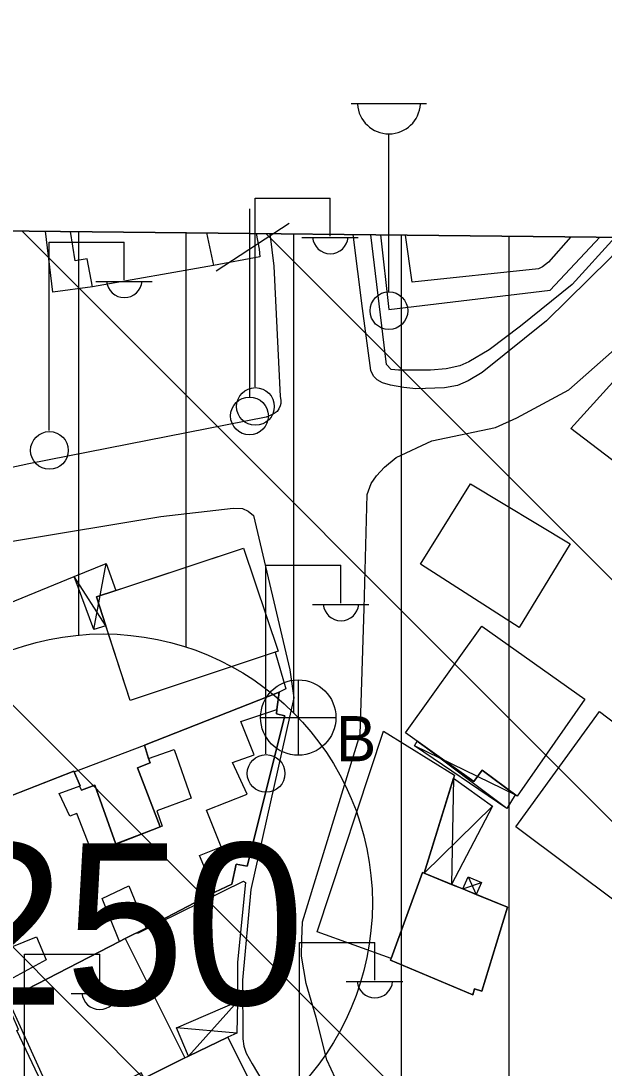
# Model space of a CAD drawing. Extents: x 417995 to 421451, y 4454518 to 4458015.
# Drawn here: x 421013.4 to 421067.6, y 4457700.7 to 4457798 of the extents above; entities that cross this region are included whole.
import ezdxf

# ---------------------------------------------------------------- set-up
doc = ezdxf.new("R2010")
doc.units = 0
for name, color, linetype in [('B_Kapi', 7, 'Continuous'), ('B_Mesken', 7, 'Continuous'), ('B_Sundurma', 7, 'Continuous'), ('B_Teras', 7, 'Continuous'), ('O_Park_Bahce', 7, 'Continuous'), ('PAFTALAMA', 7, 'Continuous'), ('PL_KON_MEV_250', 7, 'Continuous'), ('S_Cad_Sok_Lambasi', 7, 'Continuous'), ('S_Elektrik_Diregi', 7, 'Continuous'), ('S_Rogar_Kapagi_Buski', 7, 'Continuous'), ('S_Telefon_Diregi', 7, 'Continuous'), ('Sinir_Duvar_tek_tarafa_ait', 7, 'Continuous'), ('SM_DAIRE', 7, 'Continuous'), ('SM_TAKS', 7, 'Continuous'), ('SN_TR_SIVILASMA', 7, 'Continuous'), ('TR_ORTAYOGUNKONUT', 7, 'Continuous'), ('Y_Lejant', 7, 'Continuous'), ('Yol_Sose', 7, 'Continuous')]:
    doc.layers.add(name, color=color, linetype=linetype)

msp = doc.modelspace()

# ---------------------------------------------------------------- linework, layer by layer
at = {"layer": 'B_Kapi'}
msp.add_lwpolyline([(421035.315, 4457778.272), (421035.595, 4457776.807)], dxfattribs=at)
at = {"layer": 'B_Mesken'}
for points in [[(421030.691, 4457778.32), (421031.337, 4457775.311), (421020.108, 4457773.316), (421019.615, 4457775.904), (421018.495, 4457775.746), (421018.038, 4457778.454)], [(421030.691, 4457778.32), (421031.337, 4457775.311), (421020.108, 4457773.316), (421019.615, 4457775.904), (421018.495, 4457775.746), (421018.038, 4457778.454)], [(421013.051, 4457707.572), (421022.617, 4457712.515), (421023.143, 4457712.786), (421025.082, 4457713.745), (421031.46, 4457717.082), (421033.05, 4457717.82), (421033.439, 4457719.68), (421034.478, 4457719.504), (421037.971, 4457733.479), (421037.195, 4457733.635), (421037.24, 4457734.058), (421037.433, 4457735.676), (421024.918, 4457730.738), (421025.316, 4457729.509), (421025.468, 4457729.087), (421024.289, 4457728.646), (421026.399, 4457723.145), (421022.251, 4457721.558), (421020.318, 4457727.038), (421019.08, 4457726.559), (421018.881, 4457726.942), (421018.944, 4457726.965), (421018.368, 4457728.337), (421005.479, 4457723.284)], [(421011.199, 4457725.526), (421018.368, 4457728.337), (421018.944, 4457726.965), (421018.881, 4457726.942), (421019.08, 4457726.559), (421020.318, 4457727.038), (421022.251, 4457721.558), (421026.399, 4457723.145), (421024.289, 4457728.646), (421025.468, 4457729.087), (421025.316, 4457729.509), (421024.918, 4457730.738), (421037.433, 4457735.676), (421037.24, 4457734.058), (421037.195, 4457733.635), (421037.971, 4457733.479), (421034.478, 4457719.504), (421033.439, 4457719.68), (421033.05, 4457717.82), (421031.46, 4457717.082), (421025.082, 4457713.745), (421023.143, 4457712.787), (421022.617, 4457712.515), (421013.051, 4457707.572)]]:
    msp.add_lwpolyline(points, dxfattribs=at)
for points in [[(421050.59, 4457747.554), (421055.223, 4457755.027), (421064.487, 4457749.45), (421059.754, 4457741.682)], [(421050.59, 4457747.554), (421055.223, 4457755.027), (421064.487, 4457749.45), (421059.754, 4457741.682)], [(421023.593, 4457734.904), (421020.475, 4457744.53), (421034.144, 4457749.041), (421037.363, 4457739.464)], [(421023.593, 4457734.904), (421021.347, 4457741.839), (421020.475, 4457744.53), (421022.261, 4457745.119), (421034.144, 4457749.041), (421037.363, 4457739.464)], [(421065.855, 4457735.003), (421059.562, 4457725.988), (421056.297, 4457728.404), (421055.544, 4457727.366), (421049.177, 4457731.879), (421056.284, 4457741.783)], [(421065.856, 4457735.003), (421059.562, 4457725.988), (421059.384, 4457726.119), (421056.297, 4457728.404), (421055.544, 4457727.366), (421050.281, 4457731.096), (421049.177, 4457731.879), (421056.285, 4457741.783)], [(421069.169, 4457715.881), (421059.431, 4457723.157), (421067.207, 4457733.877), (421076.908, 4457726.509)], [(421069.169, 4457715.881), (421059.431, 4457723.157), (421067.207, 4457733.877), (421076.908, 4457726.509)], [(421047.867, 4457710.934), (421040.99, 4457713.409), (421047.152, 4457732.03), (421053.744, 4457727.949), (421050.912, 4457718.851), (421050.772, 4457718.908)], [(421053.663, 4457727.687), (421050.912, 4457718.851), (421050.772, 4457718.908), (421047.867, 4457710.934), (421040.99, 4457713.409), (421047.152, 4457732.03), (421053.744, 4457727.948)], [(421058.657, 4457715.694), (421050.772, 4457718.908), (421047.807, 4457710.769), (421055.435, 4457707.537), (421055.608, 4457708.091), (421056.285, 4457707.891)], [(421050.912, 4457718.851), (421053.472, 4457717.808), (421054.516, 4457717.382), (421055.769, 4457716.871), (421058.657, 4457715.694), (421056.286, 4457707.891), (421055.608, 4457708.091), (421055.435, 4457707.537), (421047.807, 4457710.769), (421047.867, 4457710.934), (421050.772, 4457718.908)], [(421028.672, 4457701.693), (421024.897, 4457699.792), (421024.616, 4457700.304), (421016.768, 4457696.413), (421013.056, 4457704.239), (421013.232, 4457704.32), (421012.034, 4457707.046), (421013.051, 4457707.572), (421022.617, 4457712.515), (421023.143, 4457712.787)], [(421023.143, 4457712.786), (421028.672, 4457701.693), (421024.897, 4457699.792), (421024.616, 4457700.303), (421016.768, 4457696.413), (421013.056, 4457704.238), (421013.232, 4457704.32), (421012.034, 4457707.046)], [(421028.672, 4457701.693), (421032.665, 4457703.617), (421038.567, 4457691.777), (421030.951, 4457687.945), (421024.897, 4457699.792)], [(421030.951, 4457687.945), (421024.897, 4457699.792), (421028.672, 4457701.693), (421029.012, 4457701.857), (421032.665, 4457703.617), (421038.567, 4457691.777)]]:
    msp.add_lwpolyline(points, close=True, dxfattribs=at)
at = {"layer": 'B_Sundurma'}
for p, q in [((421020.236, 4457741.493), (421021.376, 4457747.627)), ((421021.347, 4457741.838), (421018.393, 4457746.42)), ((421059.384, 4457726.119), (421050.015, 4457730.674)), ((421058.591, 4457724.867), (421050.281, 4457731.096)), ((421053.663, 4457727.687), (421053.472, 4457717.808)), ((421057.278, 4457725.076), (421050.912, 4457718.851)), ((421054.516, 4457717.382), (421056.263, 4457717.989)), ((421055.014, 4457718.519), (421055.769, 4457716.871)), ((421033.573, 4457706.916), (421029.012, 4457701.857)), ((421033.511, 4457703.98), (421027.889, 4457704.496))]:
    msp.add_line(p, q, dxfattribs=at)
for points in [[(421021.347, 4457741.838), (421020.236, 4457741.493), (421018.393, 4457746.42), (421021.376, 4457747.627), (421022.261, 4457745.119), (421020.475, 4457744.53)], [(421022.261, 4457745.119), (421020.475, 4457744.53), (421021.347, 4457741.839), (421020.236, 4457741.493), (421018.393, 4457746.42), (421021.376, 4457747.627)], [(421059.384, 4457726.119), (421058.591, 4457724.867), (421050.015, 4457730.674), (421050.281, 4457731.096), (421055.544, 4457727.366), (421056.297, 4457728.404)], [(421059.384, 4457726.119), (421058.591, 4457724.867), (421050.016, 4457730.674), (421050.281, 4457731.096), (421055.544, 4457727.366), (421056.297, 4457728.404)], [(421053.663, 4457727.687), (421057.278, 4457725.076), (421053.472, 4457717.808), (421050.912, 4457718.851)], [(421053.472, 4457717.808), (421050.912, 4457718.851), (421053.663, 4457727.687), (421057.278, 4457725.076)], [(421054.516, 4457717.382), (421055.014, 4457718.519), (421056.263, 4457717.989), (421055.769, 4457716.871)], [(421054.516, 4457717.382), (421055.014, 4457718.519), (421056.264, 4457717.989), (421055.769, 4457716.871)], [(421033.573, 4457706.916), (421033.511, 4457703.98), (421032.665, 4457703.617), (421029.012, 4457701.857), (421027.889, 4457704.496)], [(421033.573, 4457706.916), (421033.511, 4457703.98), (421032.665, 4457703.617), (421029.012, 4457701.857), (421027.889, 4457704.496)]]:
    msp.add_lwpolyline(points, close=True, dxfattribs=at)
at = {"layer": 'B_Teras'}
for points in [[(421013.051, 4457707.572), (421022.617, 4457712.515), (421020.999, 4457716.487), (421023.479, 4457717.669), (421025.082, 4457713.745), (421031.46, 4457717.082), (421030.053, 4457720.499), (421032.06, 4457721.293), (421030.69, 4457724.694), (421034.475, 4457726.184), (421033.124, 4457729.114), (421035.11, 4457729.849), (421033.893, 4457732.935), (421037.24, 4457734.058), (421037.433, 4457735.676), (421024.918, 4457730.738), (421025.316, 4457729.509), (421027.702, 4457730.332), (421029.282, 4457725.825), (421026.074, 4457724.627), (421026.575, 4457723.212), (421020.074, 4457720.726), (421018.628, 4457724.394), (421017.982, 4457724.143), (421016.99, 4457726.262), (421018.944, 4457726.965), (421018.368, 4457728.337), (421005.479, 4457723.284)], [(421011.265, 4457711.47), (421014.878, 4457712.943), (421015.791, 4457710.792), (421012.389, 4457708.945)]]:
    msp.add_lwpolyline(points, dxfattribs=at)
at = {"layer": 'O_Park_Bahce'}
for points in [[(421046.863, 4457778.149), (421047.631, 4457771.208), (421062.641, 4457773.005), (421067.248, 4457777.934)], [(421064.545, 4457777.962), (421062.472, 4457775.613), (421061.921, 4457775.158), (421061.551, 4457774.984), (421049.793, 4457773.755), (421049.183, 4457778.125)]]:
    msp.add_lwpolyline(points, dxfattribs=at)
at = {"layer": 'PAFTALAMA'}
msp.add_line((421295.361, 4457775.524), (419168.177, 4457798.015), dxfattribs=at)
at = {"layer": 'PL_KON_MEV_250'}
msp.add_line((421149.831, 4457777.063), (420957.85, 4457779.093), dxfattribs=at)
at = {"layer": 'S_Cad_Sok_Lambasi'}
for p, q in [((421044.149, 4457790.35), (421051.149, 4457790.35)), ((421047.649, 4457772.85), (421047.649, 4457787.525))]:
    msp.add_line(p, q, dxfattribs=at)
msp.add_circle((421047.649, 4457771.1), 1.75, dxfattribs=at)
msp.add_arc((421047.649, 4457790.454), 2.929, 183.298, 356.90719, dxfattribs=at)
at = {"layer": 'S_Elektrik_Diregi'}
for p, q in [((421035.2, 4457764.036), (421035.2, 4457781.537)), ((421035.2, 4457781.537), (421042.2, 4457781.537)), ((421042.2, 4457778.037), (421042.2, 4457781.537)), ((421016.056, 4457759.958), (421016.056, 4457777.458)), ((421016.056, 4457777.458), (421023.056, 4457777.458)), ((421023.056, 4457773.958), (421023.056, 4457777.458)), ((421039.54, 4457777.897), (421044.79, 4457777.897)), ((421020.396, 4457773.818), (421025.646, 4457773.818)), ((421036.192, 4457729.945), (421036.192, 4457747.445)), ((421036.192, 4457747.445), (421043.192, 4457747.445)), ((421043.192, 4457743.945), (421043.192, 4457747.445)), ((421040.532, 4457743.805), (421045.782, 4457743.805)), ((421039.337, 4457694.919), (421039.337, 4457712.419)), ((421039.337, 4457712.419), (421046.337, 4457712.419)), ((421046.337, 4457708.919), (421046.337, 4457712.419)), ((421013.768, 4457693.825), (421013.768, 4457711.325)), ((421013.768, 4457711.325), (421020.768, 4457711.325)), ((421020.768, 4457707.825), (421020.768, 4457711.325)), ((421043.677, 4457708.779), (421048.927, 4457708.779)), ((421018.108, 4457707.685), (421023.358, 4457707.685))]:
    msp.add_line(p, q, dxfattribs=at)
for centre in [(421035.236, 4457762.201), (421016.092, 4457758.122), (421036.228, 4457728.109)]:
    msp.add_circle(centre, 1.75, dxfattribs=at)
for centre in [(421042.2, 4457778.049), (421023.056, 4457773.971), (421043.193, 4457743.958), (421046.338, 4457708.932), (421020.769, 4457707.838)]:
    msp.add_arc(centre, 1.658, 184.83843, 355.14641, dxfattribs=at)
at = {"layer": 'S_Rogar_Kapagi_Buski'}
for p, q in [((421039.218, 4457736.805), (421039.218, 4457729.805)), ((421035.718, 4457733.305), (421042.718, 4457733.305))]:
    msp.add_line(p, q, dxfattribs=at)
msp.add_circle((421039.218, 4457733.305), 3.5, dxfattribs=at)
at = {"layer": 'S_Telefon_Diregi'}
for p, q in [((421034.721, 4457763.07), (421034.721, 4457780.57)), ((421031.606, 4457774.795), (421038.361, 4457779.24))]:
    msp.add_line(p, q, dxfattribs=at)
msp.add_circle((421034.686, 4457761.32), 1.754, dxfattribs=at)
at = {"layer": 'Sinir_Duvar_tek_tarafa_ait'}
for points in [[(421020.108, 4457773.316), (421016.396, 4457772.827), (421015.734, 4457778.479)], [(421068.658, 4457777.919), (421064.686, 4457773.529), (421059.886, 4457769.669), (421056.948, 4457767.472), (421055.072, 4457766.358), (421054.236, 4457765.982), (421052.958, 4457765.71), (421051.501, 4457765.577), (421049.791, 4457765.567), (421048.522, 4457765.559), (421047.86, 4457765.647), (421047.416, 4457766.112), (421045.967, 4457778.159)], [(421035.595, 4457776.807), (421035.663, 4457776.094), (421031.337, 4457775.311)], [(421080.329, 4457748.14), (421064.557, 4457760.146), (421072.369, 4457768.763)], [(420999.389, 4457738.648), (421018.393, 4457746.42)], [(421037.061, 4457739.364), (421038.066, 4457735.976), (421037.433, 4457735.676)], [(421018.394, 4457728.274), (421024.918, 4457730.738)], [(421024.246, 4457713.332), (421024.3, 4457713.273), (421034.138, 4457718.098), (421034.332, 4457717.976), (421033.577, 4457710.567), (421033.573, 4457706.9)]]:
    msp.add_lwpolyline(points, dxfattribs=at)
at = {"layer": 'SM_DAIRE'}
msp.add_circle((421021.107, 4457716.068), 25, dxfattribs=at)
at = {"layer": 'SN_TR_SIVILASMA'}
for p, q in [((421291.788, 4457432.885), (420945.448, 4457779.224)), ((421292.019, 4457455.104), (420968.139, 4457778.984)), ((421292.483, 4457499.541), (421013.52, 4457778.504)), ((421292.714, 4457521.76), (421036.211, 4457778.264))]:
    msp.add_line(p, q, dxfattribs=at)
at = {"layer": 'TR_ORTAYOGUNKONUT'}
for p, q in [((421018.817, 4457740.963), (421018.817, 4457778.448)), ((421028.817, 4457739.85), (421028.817, 4457778.342)), ((421038.817, 4457733.714), (421038.817, 4457778.236)), ((421048.817, 4457659.459), (421048.817, 4457778.131)), ((421058.817, 4457667.617), (421058.817, 4457778.025))]:
    msp.add_line(p, q, dxfattribs=at)
at = {"layer": 'Y_Lejant'}
msp.add_lwpolyline([(419168.178, 4457798.013), (421295.363, 4457775.522), (421266.409, 4454999.402), (419138.442, 4455021.89)], close=True, dxfattribs=at)
at = {"layer": 'Yol_Sose'}
for points in [[(421036.958, 4457775.226), (421037.548, 4457763.132), (421037.588, 4457762.788), (421037.59, 4457762.487), (421037.543, 4457762.25), (421037.41, 4457761.985), (421037.251, 4457761.731), (421036.903, 4457761.493), (421036.243, 4457761.193), (421014.192, 4457756.866), (420995.537, 4457752.84), (420951.686, 4457745.362), (420950.911, 4457745.475), (420950.241, 4457745.998), (420950.023, 4457746.497), (420949.965, 4457747.126), (420950.02, 4457747.74), (420957.639, 4457779.093)], [(421036.568, 4457778.258), (421036.958, 4457775.226)], [(421069.997, 4457777.905), (421068.177, 4457775.949), (421062.299, 4457770.163), (421056.318, 4457765.361), (421055.006, 4457764.59), (421054.014, 4457764.143), (421052.812, 4457763.925), (421050.14, 4457763.845), (421049.021, 4457763.961), (421047.784, 4457764.185), (421047.046, 4457764.385), (421046.56, 4457764.672), (421046.247, 4457764.972), (421046.105, 4457765.191), (421045.974, 4457765.556), (421045.181, 4457771.306), (421044.333, 4457778.176)], [(421046.911, 4457691.455), (421043.875, 4457697.181), (421041.88, 4457701.494), (421040.877, 4457705.441), (421039.955, 4457708.598), (421039.525, 4457711.14), (421039.553, 4457712.7), (421039.624, 4457714.336), (421044.974, 4457731.76), (421045.353, 4457743.426), (421045.611, 4457754.026), (421045.991, 4457755.061), (421046.492, 4457755.774), (421047.224, 4457756.559), (421048.327, 4457757.448), (421051.624, 4457759.013), (421057.559, 4457760.26), (421059.548, 4457761.144), (421064.372, 4457763.745), (421071.774, 4457770.295), (421072.08, 4457770.314), (421072.539, 4457769.988), (421077.017, 4457765.072)], [(420999.229, 4457747.453), (421026.451, 4457751.985), (421033.173, 4457752.753), (421034.05, 4457752.715), (421034.573, 4457752.477), (421035.065, 4457752.076), (421038.422, 4457737.751), (421038.799, 4457735.139), (421034.811, 4457717.331), (421034.041, 4457708.924), (421034.08, 4457703.47), (421034.159, 4457702.782), (421034.394, 4457702.138), (421034.928, 4457701.125), (421039.818, 4457692.861), (421039.948, 4457692.711), (421040.008, 4457692.561), (421040.036, 4457692.437), (421039.967, 4457692.195), (421030.825, 4457687.157), (421023.107, 4457683.182)], [(421023.107, 4457683.182), (421001.586, 4457730.604)]]:
    msp.add_lwpolyline(points, dxfattribs=at)

# ---------------------------------------------------------------- texts
at = {"layer": 'S_Rogar_Kapagi_Buski'}
msp.add_text('B', height=4.2, dxfattribs=at).set_placement((421042.718, 4457729.24))
at = {"layer": 'SM_TAKS'}
msp.add_text('250', height=15, dxfattribs=at).set_placement((421006.366, 4457706.624))

doc.saveas('drawing.dxf')
